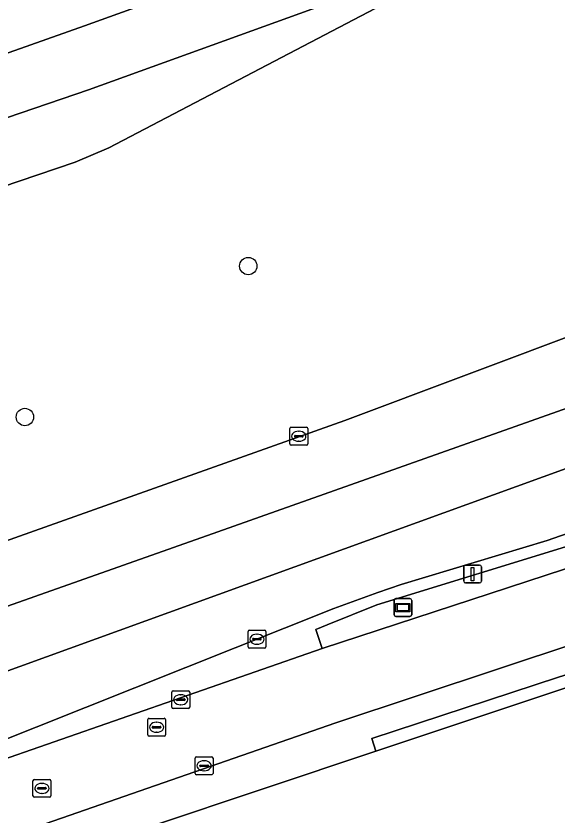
# Model space of a CAD drawing. Extents: x 161477 to 163040, y 383680 to 384871.
# Drawn here: x 162727.38 to 162757.7, y 384140.87 to 384185.7 of the extents above; entities that cross this region are included whole.
import ezdxf

# ---------------------------------------------------------------- set-up
doc = ezdxf.new("R2010")
doc.units = 0
for name, color, linetype in [('IMGEO_Berm_groen', 7, 'Continuous'), ('IMGEO_Berm_open', 7, 'Continuous'), ('IMGEO_Boom', 7, 'Continuous'), ('IMGEO_Brandkraan', 7, 'Continuous'), ('IMGEO_Erf', 7, 'Continuous'), ('IMGEO_Fietspad_gesloten', 7, 'Continuous'), ('IMGEO_Gemengd_bos', 7, 'Continuous'), ('IMGEO_Kolk', 7, 'Continuous'), ('IMGEO_Lichtmast', 7, 'Continuous'), ('IMGEO_Rijbaan_lokaal_gesloten', 7, 'Continuous'), ('IMGEO_Rioolput', 7, 'Continuous'), ('IMGEO_Voetpad_open', 7, 'Continuous'), ('IMGEO_Wegwijzer', 7, 'Continuous')]:
    doc.layers.add(name, color=color, linetype=linetype)

msp = doc.modelspace()

# ---------------------------------------------------------------- linework, layer by layer
at = {"layer": 'IMGEO_Berm_groen'}
for points in [[(162752.76, 384188.876), (162732.579, 384178.308), (162730.7, 384177.503), (162706.836, 384169.428), (162676.002, 384150.368)], [(162683.95, 384142.327), (162684.249, 384142.419), (162698.674, 384146.845), (162709.371, 384150.279), (162725.868, 384155.944), (162745.801, 384163.034), (162759.586, 384168.208), (162770.966, 384172.605), (162778.932, 384175.682)], [(162806.998, 384174.401), (162803.062, 384173.09), (162789.969, 384168.133), (162783.547, 384165.434), (162778.015, 384163.354), (162765.485, 384158.49), (162758.905, 384156.171), (162747.599, 384152.708), (162744.817, 384151.584), (162744.187, 384151.311), (162744.539, 384150.261), (162761.259, 384155.735), (162790.285, 384164.568)]]:
    msp.add_lwpolyline(points, dxfattribs=at)
at = {"layer": 'IMGEO_Berm_open'}
for points in [[(162807.633, 384175.212), (162803.395, 384173.828), (162777.808, 384163.989), (162765.272, 384159.144), (162757.138, 384156.307), (162748.962, 384153.847), (162747.653, 384153.402), (162745.186, 384152.491), (162725.731, 384144.744)], [(162744.539, 384150.261), (162744.187, 384151.311), (162744.817, 384151.584), (162747.599, 384152.708), (162758.905, 384156.171), (162765.485, 384158.49), (162778.015, 384163.354), (162783.547, 384165.434), (162789.969, 384168.133), (162803.062, 384173.09), (162806.998, 384174.401)], [(162688.704, 384131.23), (162692.533, 384132.471), (162708.064, 384137.346), (162707.979, 384137.633), (162721.998, 384142.415), (162744.539, 384150.261)]]:
    msp.add_lwpolyline(points, dxfattribs=at)
at = {"layer": 'IMGEO_Boom'}
for centre in [(162740.395, 384171.685), (162727.878, 384163.225)]:
    msp.add_circle(centre, 0.489, dxfattribs=at)
at = {"layer": 'IMGEO_Brandkraan'}
for p, q in [((162728.331, 384141.991), (162728.331, 384142.843)), ((162728.406, 384142.917), (162729.258, 384142.917)), ((162729.332, 384142.843), (162729.332, 384141.991)), ((162728.59, 384142.411), (162728.59, 384142.423)), ((162728.633, 384142.46), (162729.031, 384142.46)), ((162728.819, 384142.697), (162728.844, 384142.697)), ((162729.074, 384142.423), (162729.074, 384142.411)), ((162729.028, 384142.374), (162728.63, 384142.374)), ((162728.842, 384142.137), (162728.817, 384142.137)), ((162729.258, 384141.917), (162728.406, 384141.917))]:
    msp.add_line(p, q, dxfattribs=at)
for points in [[(162728.331, 384141.991), (162728.331, 384142.843)], [(162728.406, 384142.917), (162729.258, 384142.917)], [(162729.332, 384142.843), (162729.332, 384141.991)], [(162729.258, 384141.917), (162728.406, 384141.917)]]:
    msp.add_lwpolyline(points, dxfattribs=at)
for centre, radius, start, end in [((162728.408, 384142.841), 0.0765, 91.552, 178.448), ((162728.408, 384142.841), 0.0765, 91.552, 178.448), ((162729.256, 384142.841), 0.0765, 1.552, 88.448), ((162729.256, 384142.841), 0.0765, 1.552, 88.448), ((162728.63, 384142.42), 0.0403, 85.8775, 175.7526), ((162728.627, 384142.41), 0.0366, 178.938, 274.7102), ((162729.031, 384142.417), 0.043, 264.8664, 352.4533), ((162729.035, 384142.422), 0.0386, 1.7309, 96.639), ((162728.408, 384141.993), 0.0765, 181.552, 268.448), ((162728.408, 384141.993), 0.0765, 181.552, 268.448), ((162729.256, 384141.993), 0.0765, 271.552, 358.448), ((162729.256, 384141.993), 0.0765, 271.552, 358.448)]:
    msp.add_arc(centre, radius, start, end, dxfattribs=at)
for centre, major_axis, ratio, start_param, end_param in [((162728.818, 384142.417), (-0.387, 0.002), 0.722429, 4.712389, 7.853982), ((162728.843, 384142.417), (-0.39, 0.002), 0.717154, 1.570796, 4.712389)]:
    msp.add_ellipse(centre, major_axis=major_axis, ratio=ratio, start_param=start_param, end_param=end_param, dxfattribs=at)
at = {"layer": 'IMGEO_Erf'}
msp.add_lwpolyline([(162798.926, 384159.33), (162786.436, 384156.561), (162774.712, 384153.21), (162758.143, 384148.027), (162747.545, 384144.493), (162690.866, 384125.557), (162687.83, 384124.545), (162677.779, 384121.339), (162673.066, 384120.031), (162686.326, 384070.434), (162688.461, 384062.449), (162691.841, 384062.161), (162692.367, 384062.116), (162692.853, 384062.075), (162705.998, 384060.956), (162860.58, 384047.792)], dxfattribs=at)
at = {"layer": 'IMGEO_Fietspad_gesloten'}
msp.add_lwpolyline([(162790.285, 384164.568), (162761.259, 384155.735), (162744.539, 384150.261), (162721.998, 384142.415), (162707.979, 384137.633), (162708.064, 384137.346), (162709.266, 384133.583), (162745.312, 384146.087), (162763.477, 384152.118)], dxfattribs=at)
at = {"layer": 'IMGEO_Gemengd_bos'}
msp.add_lwpolyline([(162800.604, 384160.401), (162789.287, 384158.019), (162788.95, 384157.948), (162786.015, 384157.231), (162775.77, 384154.281), (162757.778, 384148.654), (162747.323, 384145.209), (162747.545, 384144.493), (162758.143, 384148.027), (162774.712, 384153.21), (162786.436, 384156.561), (162798.926, 384159.33)], dxfattribs=at)
at = {"layer": 'IMGEO_Kolk'}
for p, q in [((162742.727, 384161.725), (162742.727, 384162.577)), ((162742.802, 384162.651), (162743.654, 384162.651)), ((162743.728, 384162.577), (162743.728, 384161.725)), ((162742.986, 384162.145), (162742.986, 384162.157)), ((162743.029, 384162.194), (162743.427, 384162.194)), ((162743.215, 384162.431), (162743.24, 384162.431)), ((162743.47, 384162.157), (162743.47, 384162.145)), ((162743.424, 384162.108), (162743.026, 384162.108)), ((162743.238, 384161.871), (162743.213, 384161.871)), ((162743.654, 384161.651), (162742.802, 384161.651)), ((162740.382, 384150.35), (162740.382, 384151.202)), ((162740.457, 384151.276), (162741.309, 384151.276)), ((162740.87, 384151.056), (162740.895, 384151.056)), ((162741.383, 384151.202), (162741.383, 384150.35)), ((162740.641, 384150.77), (162740.641, 384150.782)), ((162741.079, 384150.733), (162740.681, 384150.733)), ((162740.684, 384150.819), (162741.082, 384150.819)), ((162740.893, 384150.496), (162740.868, 384150.496)), ((162741.125, 384150.782), (162741.125, 384150.77)), ((162741.309, 384150.276), (162740.457, 384150.276)), ((162736.111, 384146.958), (162736.111, 384147.81)), ((162736.186, 384147.884), (162737.038, 384147.884)), ((162737.112, 384147.81), (162737.112, 384146.958)), ((162736.37, 384147.378), (162736.37, 384147.39)), ((162736.808, 384147.341), (162736.41, 384147.341)), ((162736.413, 384147.427), (162736.811, 384147.427)), ((162736.599, 384147.664), (162736.624, 384147.664)), ((162736.854, 384147.39), (162736.854, 384147.378)), ((162737.038, 384146.884), (162736.186, 384146.884)), ((162736.622, 384147.104), (162736.597, 384147.104)), ((162737.419, 384143.257), (162737.419, 384144.109)), ((162737.494, 384144.183), (162738.346, 384144.183)), ((162737.907, 384143.963), (162737.932, 384143.963)), ((162738.42, 384144.109), (162738.42, 384143.257)), ((162737.678, 384143.677), (162737.678, 384143.689)), ((162738.116, 384143.64), (162737.718, 384143.64)), ((162737.721, 384143.726), (162738.119, 384143.726)), ((162737.93, 384143.403), (162737.905, 384143.403)), ((162738.162, 384143.689), (162738.162, 384143.677)), ((162738.346, 384143.183), (162737.494, 384143.183))]:
    msp.add_line(p, q, dxfattribs=at)
for points in [[(162742.727, 384161.725), (162742.727, 384162.577)], [(162742.802, 384162.651), (162743.654, 384162.651)], [(162743.728, 384162.577), (162743.728, 384161.725)], [(162743.654, 384161.651), (162742.802, 384161.651)], [(162740.382, 384150.35), (162740.382, 384151.202)], [(162740.457, 384151.276), (162741.309, 384151.276)], [(162741.383, 384151.202), (162741.383, 384150.35)], [(162741.309, 384150.276), (162740.457, 384150.276)], [(162736.111, 384146.958), (162736.111, 384147.81)], [(162736.186, 384147.884), (162737.038, 384147.884)], [(162737.112, 384147.81), (162737.112, 384146.958)], [(162737.038, 384146.884), (162736.186, 384146.884)], [(162737.419, 384143.257), (162737.419, 384144.109)], [(162737.494, 384144.183), (162738.346, 384144.183)], [(162738.42, 384144.109), (162738.42, 384143.257)], [(162738.346, 384143.183), (162737.494, 384143.183)]]:
    msp.add_lwpolyline(points, dxfattribs=at)
for centre, radius, start, end in [((162742.804, 384162.575), 0.0765, 91.552, 178.448), ((162742.804, 384162.575), 0.0765, 91.552, 178.448), ((162743.652, 384162.575), 0.0765, 1.552, 88.448), ((162743.652, 384162.575), 0.0765, 1.552, 88.448), ((162743.026, 384162.154), 0.0403, 85.8775, 175.7526), ((162743.023, 384162.144), 0.0366, 178.938, 274.7102), ((162743.427, 384162.151), 0.043, 264.8664, 352.4533), ((162743.431, 384162.156), 0.0386, 1.7309, 96.639), ((162742.804, 384161.727), 0.0765, 181.552, 268.448), ((162742.804, 384161.727), 0.0765, 181.552, 268.448), ((162743.652, 384161.727), 0.0765, 271.552, 358.448), ((162743.652, 384161.727), 0.0765, 271.552, 358.448), ((162740.459, 384151.2), 0.0765, 91.552, 178.448), ((162740.459, 384151.2), 0.0765, 91.552, 178.448), ((162741.307, 384151.2), 0.0765, 1.552, 88.448), ((162741.307, 384151.2), 0.0765, 1.552, 88.448), ((162740.681, 384150.779), 0.0403, 85.8775, 175.7526), ((162740.678, 384150.769), 0.0366, 178.938, 274.7102), ((162741.082, 384150.776), 0.043, 264.8664, 352.4533), ((162741.086, 384150.781), 0.0386, 1.7309, 96.639), ((162740.459, 384150.352), 0.0765, 181.552, 268.448), ((162740.459, 384150.352), 0.0765, 181.552, 268.448), ((162741.307, 384150.352), 0.0765, 271.552, 358.448), ((162741.307, 384150.352), 0.0765, 271.552, 358.448), ((162736.188, 384147.808), 0.0765, 91.552, 178.448), ((162736.188, 384147.808), 0.0765, 91.552, 178.448), ((162737.036, 384147.808), 0.0765, 1.552, 88.448), ((162737.036, 384147.808), 0.0765, 1.552, 88.448), ((162736.41, 384147.387), 0.0403, 85.8775, 175.7526), ((162736.407, 384147.377), 0.0366, 178.938, 274.7102), ((162736.811, 384147.384), 0.043, 264.8664, 352.4533), ((162736.815, 384147.389), 0.0386, 1.7309, 96.639), ((162736.188, 384146.96), 0.0765, 181.552, 268.448), ((162736.188, 384146.96), 0.0765, 181.552, 268.448), ((162737.036, 384146.96), 0.0765, 271.552, 358.448), ((162737.036, 384146.96), 0.0765, 271.552, 358.448), ((162737.496, 384144.107), 0.0765, 91.552, 178.448), ((162737.496, 384144.107), 0.0765, 91.552, 178.448), ((162738.344, 384144.107), 0.0765, 1.552, 88.448), ((162738.344, 384144.107), 0.0765, 1.552, 88.448), ((162737.718, 384143.686), 0.0403, 85.8775, 175.7526), ((162737.715, 384143.676), 0.0366, 178.938, 274.7102), ((162738.119, 384143.683), 0.043, 264.8664, 352.4533), ((162738.123, 384143.688), 0.0386, 1.7309, 96.639), ((162737.496, 384143.259), 0.0765, 181.552, 268.448), ((162737.496, 384143.259), 0.0765, 181.552, 268.448), ((162738.344, 384143.259), 0.0765, 271.552, 358.448), ((162738.344, 384143.259), 0.0765, 271.552, 358.448)]:
    msp.add_arc(centre, radius, start, end, dxfattribs=at)
for centre, major_axis, ratio, start_param, end_param in [((162743.214, 384162.151), (-0.387, 0.002), 0.722429, 4.712389, 7.853982), ((162743.239, 384162.151), (-0.39, 0.002), 0.717154, 1.570796, 4.712389), ((162740.869, 384150.776), (-0.387, 0.002), 0.722429, 4.712389, 7.853982), ((162740.894, 384150.776), (-0.39, 0.002), 0.717154, 1.570796, 4.712389), ((162736.598, 384147.384), (-0.387, 0.002), 0.722429, 4.712389, 7.853982), ((162736.623, 384147.384), (-0.39, 0.002), 0.717154, 1.570796, 4.712389), ((162737.906, 384143.683), (-0.387, 0.002), 0.722429, 4.712389, 7.853982), ((162737.931, 384143.683), (-0.39, 0.002), 0.717154, 1.570796, 4.712389)]:
    msp.add_ellipse(centre, major_axis=major_axis, ratio=ratio, start_param=start_param, end_param=end_param, dxfattribs=at)
at = {"layer": 'IMGEO_Lichtmast'}
for p, q in [((162752.472, 384154.026), (162752.472, 384154.826)), ((162752.472, 384154.826), (162752.472, 384154.026)), ((162752.572, 384154.926), (162753.362, 384154.926)), ((162753.362, 384154.926), (162752.572, 384154.926)), ((162753.462, 384154.826), (162753.462, 384154.026)), ((162753.462, 384154.026), (162753.462, 384154.826)), ((162753.362, 384153.926), (162752.572, 384153.926)), ((162752.572, 384153.926), (162753.362, 384153.926))]:
    msp.add_line(p, q, dxfattribs=at)
msp.add_lwpolyline([(162752.892, 384154.801), (162753.042, 384154.801), (162753.042, 384154.051), (162752.892, 384154.051), (162752.892, 384154.801)], dxfattribs=at)
for centre, start, end in [((162752.572, 384154.826), 90, 180), ((162752.572, 384154.826), 90, 180), ((162753.362, 384154.826), 0, 90), ((162753.362, 384154.826), 360, 90), ((162752.572, 384154.026), 180, 270), ((162752.572, 384154.026), 180, 270), ((162753.362, 384154.026), 270, 0), ((162753.362, 384154.026), 270, 0)]:
    msp.add_arc(centre, 0.1, start, end, dxfattribs=at)
at = {"layer": 'IMGEO_Rijbaan_lokaal_gesloten'}
for points in [[(162643.536, 384156.751), (162690.226, 384171.252), (162715.52, 384179.603), (162731.216, 384185.154), (162754.262, 384193.456), (162769.809, 384199.206), (162775.708, 384201.757), (162781.856, 384204.757), (162785.355, 384207.007), (162792.704, 384212.008), (162797.102, 384215.708), (162801.402, 384219.909), (162804.101, 384223.009), (162808.4, 384228.31), (162812.928, 384234.488)], [(162812.853, 384228.459), (162812.928, 384234.488), (162808.4, 384228.31), (162804.101, 384223.009), (162801.402, 384219.909), (162797.102, 384215.708), (162792.704, 384212.008), (162785.355, 384207.007), (162781.856, 384204.757), (162775.708, 384201.757), (162769.809, 384199.206), (162754.262, 384193.456), (162731.216, 384185.154), (162715.52, 384179.603), (162690.226, 384171.252), (162643.536, 384156.751)], [(162757.346, 384190.931), (162731.44, 384181.554), (162709.445, 384174.053), (162662.08, 384158.85), (162642.209, 384152.849), (162608.384, 384143.559), (162607.497, 384143.316)], [(162662.08, 384158.85), (162709.445, 384174.053), (162731.44, 384181.554), (162757.346, 384190.931)], [(162668.213, 384157.121), (162705.954, 384169.13), (162706.836, 384169.428), (162730.7, 384177.503), (162732.579, 384178.308), (162752.76, 384188.876)], [(162804.463, 384185.278), (162800.286, 384183.921), (162784.658, 384177.923), (162778.932, 384175.682), (162770.966, 384172.605), (162759.586, 384168.208), (162745.801, 384163.034), (162725.868, 384155.944), (162709.371, 384150.279), (162698.674, 384146.845), (162684.249, 384142.419)], [(162675.719, 384136.324), (162712.879, 384147.672), (162738.69, 384156.795), (162766.949, 384166.808), (162790.535, 384176.153), (162811.896, 384183.719), (162833.796, 384184.545)], [(162841.697, 384176.906), (162837.879, 384180.597), (162811.674, 384179.936), (162768.062, 384163.915), (162722.002, 384147.227), (162669.934, 384130.761), (162609.236, 384114.248)], [(162745.186, 384152.491), (162747.653, 384153.402), (162748.962, 384153.847), (162757.138, 384156.307), (162765.272, 384159.144), (162777.808, 384163.989), (162803.395, 384173.828), (162807.633, 384175.212)], [(162725.731, 384144.744), (162745.186, 384152.491)]]:
    msp.add_lwpolyline(points, dxfattribs=at)
msp.add_lwpolyline([(162837.879, 384180.597), (162833.796, 384184.545), (162811.896, 384183.719), (162790.535, 384176.153), (162766.949, 384166.808), (162738.69, 384156.795), (162712.879, 384147.672), (162675.719, 384136.324), (162642.12, 384126.533), (162609.421, 384117.982), (162609.236, 384114.248), (162669.934, 384130.761), (162722.002, 384147.227), (162768.062, 384163.915), (162811.674, 384179.936)], close=True, dxfattribs=at)
at = {"layer": 'IMGEO_Rioolput'}
for p, q in [((162734.759, 384145.415), (162734.759, 384146.267)), ((162734.834, 384146.341), (162735.686, 384146.341)), ((162735.247, 384146.121), (162735.272, 384146.121)), ((162735.76, 384146.267), (162735.76, 384145.415)), ((162735.018, 384145.835), (162735.018, 384145.847)), ((162735.456, 384145.798), (162735.058, 384145.798)), ((162735.061, 384145.884), (162735.459, 384145.884)), ((162735.27, 384145.561), (162735.245, 384145.561)), ((162735.502, 384145.847), (162735.502, 384145.835)), ((162735.686, 384145.341), (162734.834, 384145.341))]:
    msp.add_line(p, q, dxfattribs=at)
for points in [[(162734.759, 384145.415), (162734.759, 384146.267)], [(162734.834, 384146.341), (162735.686, 384146.341)], [(162735.76, 384146.267), (162735.76, 384145.415)], [(162735.686, 384145.341), (162734.834, 384145.341)]]:
    msp.add_lwpolyline(points, dxfattribs=at)
for centre, radius, start, end in [((162734.836, 384146.265), 0.0765, 91.552, 178.448), ((162734.836, 384146.265), 0.0765, 91.552, 178.448), ((162735.684, 384146.265), 0.0765, 1.552, 88.448), ((162735.684, 384146.265), 0.0765, 1.552, 88.448), ((162735.058, 384145.844), 0.0403, 85.8775, 175.7526), ((162735.055, 384145.834), 0.0366, 178.938, 274.7102), ((162735.459, 384145.841), 0.043, 264.8664, 352.4533), ((162735.463, 384145.846), 0.0386, 1.7309, 96.639), ((162734.836, 384145.417), 0.0765, 181.552, 268.448), ((162734.836, 384145.417), 0.0765, 181.552, 268.448), ((162735.684, 384145.417), 0.0765, 271.552, 358.448), ((162735.684, 384145.417), 0.0765, 271.552, 358.448)]:
    msp.add_arc(centre, radius, start, end, dxfattribs=at)
for centre, major_axis, ratio, start_param, end_param in [((162735.246, 384145.841), (-0.387, 0.002), 0.722429, 4.712389, 7.853982), ((162735.271, 384145.841), (-0.39, 0.002), 0.717154, 1.570796, 4.712389)]:
    msp.add_ellipse(centre, major_axis=major_axis, ratio=ratio, start_param=start_param, end_param=end_param, dxfattribs=at)
at = {"layer": 'IMGEO_Voetpad_open'}
for points in [[(162687.83, 384124.545), (162690.866, 384125.557), (162747.545, 384144.493), (162747.323, 384145.209), (162757.778, 384148.654), (162775.77, 384154.281), (162786.015, 384157.231), (162788.95, 384157.948), (162789.287, 384158.019), (162789.247, 384158.147), (162801.741, 384161.786), (162811.742, 384164.276), (162815.385, 384164.997)], [(162800.924, 384163.294), (162791.288, 384160.5), (162763.477, 384152.118), (162745.312, 384146.087), (162709.266, 384133.583), (162693.769, 384128.44), (162687.316, 384126.293)]]:
    msp.add_lwpolyline(points, dxfattribs=at)
at = {"layer": 'IMGEO_Wegwijzer'}
for p, q in [((162748.566, 384152.149), (162748.566, 384152.949)), ((162748.566, 384152.949), (162748.566, 384152.149)), ((162748.666, 384153.049), (162749.456, 384153.049)), ((162749.456, 384153.049), (162748.666, 384153.049)), ((162749.556, 384152.949), (162749.556, 384152.149)), ((162749.556, 384152.149), (162749.556, 384152.949)), ((162749.456, 384152.049), (162748.666, 384152.049)), ((162748.666, 384152.049), (162749.456, 384152.049))]:
    msp.add_line(p, q, dxfattribs=at)
for points in [[(162748.667, 384152.781), (162749.455, 384152.781), (162749.455, 384152.317), (162748.667, 384152.317), (162748.667, 384152.781)], [(162748.732, 384152.716), (162748.732, 384152.382), (162749.39, 384152.382), (162749.39, 384152.716), (162748.732, 384152.716)]]:
    msp.add_lwpolyline(points, dxfattribs=at)
for centre, start, end in [((162748.666, 384152.949), 90, 180), ((162748.666, 384152.949), 90, 180), ((162749.456, 384152.949), 0, 90), ((162749.456, 384152.949), 360, 90), ((162748.666, 384152.149), 180, 270), ((162748.666, 384152.149), 180, 270), ((162749.456, 384152.149), 270, 0), ((162749.456, 384152.149), 270, 0)]:
    msp.add_arc(centre, 0.1, start, end, dxfattribs=at)

doc.saveas('drawing.dxf')
